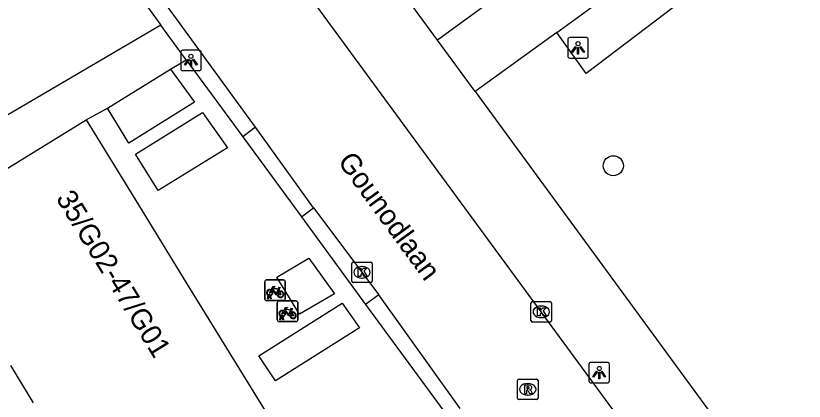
# Model space of a CAD drawing. Extents: x 159040 to 160094, y 381214 to 382518.
# Drawn here: x 159706.44 to 159744.84, y 382139.76 to 382158.51 of the extents above; entities that cross this region are included whole.
import ezdxf

# ---------------------------------------------------------------- set-up
doc = ezdxf.new("R2010")
doc.units = 0
for name, color, linetype in [('IMGEO_Boom', 7, 'Continuous'), ('IMGEO_Fietsenrek', 7, 'Continuous'), ('IMGEO_Groenvoorziening', 7, 'Continuous'), ('IMGEO_Kolk', 7, 'Continuous'), ('IMGEO_Lichtpunt', 7, 'Continuous'), ('IMGEO_Openbare_ruimte_label', 7, 'Continuous'), ('IMGEO_Pand', 7, 'Continuous'), ('IMGEO_Pand_nummerreeks', 7, 'Continuous'), ('IMGEO_Rijbaan_lokaal_open', 7, 'Continuous'), ('IMGEO_Rioolput', 7, 'Continuous'), ('IMGEO_Voetpad_gesloten', 7, 'Continuous'), ('IMGEO_Voetpad_open', 7, 'Continuous')]:
    doc.layers.add(name, color=color, linetype=linetype)

msp = doc.modelspace()

# ---------------------------------------------------------------- linework, layer by layer
at = {"layer": 'IMGEO_Boom'}
msp.add_circle((159735.54, 382151.217), 0.489, dxfattribs=at)
at = {"layer": 'IMGEO_Fietsenrek'}
for p, q in [((159718.64, 382145.655), (159719.481, 382145.655)), ((159719.481, 382145.655), (159718.64, 382145.655)), ((159718.565, 382144.73), (159718.565, 382145.571)), ((159718.565, 382145.571), (159718.565, 382144.73)), ((159719.565, 382145.58), (159719.565, 382144.739)), ((159719.565, 382144.739), (159719.565, 382145.58)), ((159718.692, 382144.739), (159718.731, 382144.899)), ((159718.761, 382144.887), (159718.726, 382144.739)), ((159718.803, 382144.911), (159718.802, 382144.915)), ((159718.844, 382144.739), (159718.81, 382144.881)), ((159718.834, 382144.922), (159718.835, 382144.915)), ((159718.842, 382144.885), (159718.877, 382144.739)), ((159719.252, 382145.204), (159719.288, 382145.109)), ((159719.49, 382144.655), (159718.649, 382144.655)), ((159718.649, 382144.655), (159719.49, 382144.655)), ((159718.726, 382144.739), (159718.692, 382144.739)), ((159718.877, 382144.739), (159718.844, 382144.739)), ((159719.173, 382143.71), (159719.173, 382144.551)), ((159719.173, 382144.551), (159719.173, 382143.71)), ((159719.248, 382144.635), (159720.089, 382144.635)), ((159720.089, 382144.635), (159719.248, 382144.635)), ((159720.173, 382144.56), (159720.173, 382143.719)), ((159720.173, 382143.719), (159720.173, 382144.56)), ((159719.86, 382144.184), (159719.896, 382144.089)), ((159719.3, 382143.719), (159719.339, 382143.879)), ((159719.334, 382143.719), (159719.3, 382143.719)), ((159719.369, 382143.867), (159719.334, 382143.719)), ((159719.411, 382143.891), (159719.41, 382143.895)), ((159719.452, 382143.719), (159719.418, 382143.861)), ((159719.442, 382143.902), (159719.443, 382143.895)), ((159719.45, 382143.865), (159719.485, 382143.719)), ((159719.485, 382143.719), (159719.452, 382143.719)), ((159720.098, 382143.635), (159719.257, 382143.635)), ((159719.257, 382143.635), (159720.098, 382143.635))]:
    msp.add_line(p, q, dxfattribs=at)
for points in [[(159718.878, 382145.181), (159718.973, 382145.345), (159719.059, 382145.331), (159719.061, 382145.322), (159719.005, 382145.311), (159718.978, 382145.266), (159719.234, 382145.225)], [(159719.221, 382145.2), (159718.964, 382145.241), (159718.947, 382145.212), (159719.114, 382144.992), (159719.221, 382145.2)], [(159719.234, 382145.225), (159719.259, 382145.274), (159719.253, 382145.278), (159719.23, 382145.282), (159719.218, 382145.289), (159719.217, 382145.292), (159719.219, 382145.297), (159719.314, 382145.282), (159719.316, 382145.272), (159719.306, 382145.259), (159719.294, 382145.253), (159719.28, 382145.259), (159719.252, 382145.204)], [(159718.899, 382145.129), (159718.847, 382145.039), (159718.807, 382145.014), (159718.808, 382145.061), (159718.863, 382145.155)], [(159719.174, 382144.937), (159719.124, 382144.937), (159718.933, 382145.188), (159718.914, 382145.156)], [(159719.269, 382145.102), (159719.239, 382145.179), (159719.13, 382144.961), (159719.173, 382144.961)], [(159719.203, 382144.961), (159719.323, 382144.96), (159719.279, 382145.074)], [(159719.299, 382145.081), (159719.354, 382144.936), (159719.204, 382144.936)], [(159719.507, 382144.109), (159719.455, 382144.019), (159719.415, 382143.994), (159719.416, 382144.041), (159719.471, 382144.135)], [(159719.486, 382144.161), (159719.581, 382144.325), (159719.667, 382144.311), (159719.669, 382144.302), (159719.613, 382144.291), (159719.586, 382144.246), (159719.842, 382144.205)], [(159719.782, 382143.917), (159719.732, 382143.917), (159719.541, 382144.168), (159719.522, 382144.136)], [(159719.829, 382144.18), (159719.572, 382144.221), (159719.555, 382144.192), (159719.722, 382143.972), (159719.829, 382144.18)], [(159719.877, 382144.082), (159719.847, 382144.159), (159719.738, 382143.941), (159719.781, 382143.941)], [(159719.907, 382144.061), (159719.962, 382143.916), (159719.812, 382143.916)], [(159719.842, 382144.205), (159719.867, 382144.254), (159719.861, 382144.258), (159719.838, 382144.262), (159719.826, 382144.269), (159719.825, 382144.272), (159719.827, 382144.277), (159719.922, 382144.262), (159719.924, 382144.252), (159719.914, 382144.239), (159719.902, 382144.233), (159719.888, 382144.239), (159719.86, 382144.184)], [(159719.811, 382143.941), (159719.931, 382143.94), (159719.887, 382144.054)]]:
    msp.add_lwpolyline(points, dxfattribs=at)
for centre, radius, start, end in [((159718.643, 382145.577), 0.0779, 92.4484, 184.2845), ((159718.643, 382145.577), 0.0779, 92.4484, 184.2845), ((159719.487, 382145.577), 0.0779, 2.4484, 94.2845), ((159719.487, 382145.577), 0.0779, 2.4484, 94.2845), ((159718.805, 382145.04), 0.159, 62.6766, 242.1369), ((159718.805, 382145.04), 0.129, 63.3192, 238.903), ((159718.785, 382144.911), 0.0499, 12.8025, 158.6934), ((159718.805, 382145.04), 0.159, 253.9967, 271.7867), ((159718.785, 382144.911), 0.0174, 12.8025, 163.4502), ((159718.805, 382145.04), 0.129, 253.415, 269.0204), ((159718.805, 382145.04), 0.129, 283.6043, 43.4302), ((159718.805, 382145.04), 0.159, 283.5766, 46.6042), ((159719.332, 382144.956), 0.159, 113.3408, 178.3217), ((159719.332, 382144.956), 0.159, 187.0065, 105.7708), ((159719.332, 382144.956), 0.129, 113.923, 177.9556), ((159719.332, 382144.956), 0.129, 188.6715, 104.5883), ((159718.643, 382144.733), 0.0779, 182.4484, 274.2845), ((159718.643, 382144.733), 0.0779, 182.4484, 274.2845), ((159719.251, 382144.557), 0.0779, 92.4484, 184.2845), ((159719.251, 382144.557), 0.0779, 92.4484, 184.2845), ((159719.487, 382144.733), 0.0779, 272.4484, 4.2845), ((159719.487, 382144.733), 0.0779, 272.4484, 4.2845), ((159720.095, 382144.557), 0.0779, 2.4484, 94.2845), ((159720.095, 382144.557), 0.0779, 2.4484, 94.2845), ((159719.413, 382144.02), 0.159, 62.6766, 242.1369), ((159719.413, 382144.02), 0.129, 63.3192, 238.903), ((159719.413, 382144.02), 0.129, 283.6043, 43.4302), ((159719.413, 382144.02), 0.159, 283.5766, 46.6042), ((159719.94, 382143.936), 0.159, 113.3408, 178.3217), ((159719.94, 382143.936), 0.159, 187.0065, 105.7708), ((159719.94, 382143.936), 0.129, 188.6715, 104.5883), ((159719.251, 382143.713), 0.0779, 182.4484, 274.2845), ((159719.251, 382143.713), 0.0779, 182.4484, 274.2845), ((159719.393, 382143.891), 0.0499, 12.8025, 158.6934), ((159719.413, 382144.02), 0.159, 253.9967, 271.7867), ((159719.393, 382143.891), 0.0174, 12.8025, 163.4502), ((159719.413, 382144.02), 0.129, 253.415, 269.0204), ((159719.94, 382143.936), 0.129, 113.923, 177.9556), ((159720.095, 382143.713), 0.0779, 272.4484, 4.2845), ((159720.095, 382143.713), 0.0779, 272.4484, 4.2845)]:
    msp.add_arc(centre, radius, start, end, dxfattribs=at)
at = {"layer": 'IMGEO_Groenvoorziening'}
msp.add_lwpolyline([(159739.666, 382162.715), (159741.001, 382160.866), (159734.213, 382155.711), (159732.784, 382157.708)], dxfattribs=at)
at = {"layer": 'IMGEO_Kolk'}
for p, q in [((159722.8, 382145.603), (159722.8, 382146.455)), ((159722.875, 382146.529), (159723.727, 382146.529)), ((159723.801, 382146.455), (159723.801, 382145.603)), ((159723.288, 382146.309), (159723.313, 382146.309)), ((159723.311, 382145.749), (159723.286, 382145.749)), ((159723.727, 382145.529), (159722.875, 382145.529)), ((159731.53, 382143.68), (159731.53, 382144.532)), ((159731.605, 382144.606), (159732.457, 382144.606)), ((159732.531, 382144.532), (159732.531, 382143.68)), ((159732.018, 382144.386), (159732.043, 382144.386)), ((159732.041, 382143.826), (159732.016, 382143.826)), ((159732.457, 382143.606), (159731.605, 382143.606))]:
    msp.add_line(p, q, dxfattribs=at)
for points in [[(159722.8, 382145.603), (159722.8, 382146.455)], [(159722.875, 382146.529), (159723.727, 382146.529)], [(159723.801, 382146.455), (159723.801, 382145.603)], [(159723.121, 382146.229), (159723.244, 382146.229), (159723.244, 382146.078), (159723.374, 382146.229), (159723.538, 382146.229), (159723.392, 382146.078), (159723.545, 382145.829), (159723.393, 382145.829), (159723.308, 382145.993), (159723.244, 382145.926), (159723.244, 382145.829), (159723.121, 382145.829), (159723.121, 382146.229)], [(159723.727, 382145.529), (159722.875, 382145.529)], [(159731.53, 382143.68), (159731.53, 382144.532)], [(159731.605, 382144.606), (159732.457, 382144.606)], [(159732.531, 382144.532), (159732.531, 382143.68)], [(159731.851, 382144.306), (159731.974, 382144.306), (159731.974, 382144.155), (159732.104, 382144.306), (159732.268, 382144.306), (159732.122, 382144.155), (159732.275, 382143.906), (159732.123, 382143.906), (159732.038, 382144.07), (159731.974, 382144.003), (159731.974, 382143.906), (159731.851, 382143.906), (159731.851, 382144.306)], [(159732.457, 382143.606), (159731.605, 382143.606)]]:
    msp.add_lwpolyline(points, dxfattribs=at)
for centre, start, end in [((159722.877, 382146.453), 91.552, 178.448), ((159722.877, 382146.453), 91.552, 178.448), ((159723.725, 382146.453), 1.552, 88.448), ((159723.725, 382146.453), 1.552, 88.448), ((159722.877, 382145.605), 181.552, 268.448), ((159722.877, 382145.605), 181.552, 268.448), ((159723.725, 382145.605), 271.552, 358.448), ((159723.725, 382145.605), 271.552, 358.448), ((159731.607, 382144.53), 91.552, 178.448), ((159731.607, 382144.53), 91.552, 178.448), ((159732.455, 382144.53), 1.552, 88.448), ((159732.455, 382144.53), 1.552, 88.448), ((159731.607, 382143.682), 181.552, 268.448), ((159731.607, 382143.682), 181.552, 268.448), ((159732.455, 382143.682), 271.552, 358.448), ((159732.455, 382143.682), 271.552, 358.448)]:
    msp.add_arc(centre, 0.0765, start, end, dxfattribs=at)
for centre, major_axis, ratio, start_param, end_param in [((159723.287, 382146.029), (-0.387, 0.002), 0.722429, 4.712389, 7.853982), ((159723.312, 382146.029), (-0.39, 0.002), 0.717154, 1.570796, 4.712389), ((159732.017, 382144.106), (-0.387, 0.002), 0.722429, 4.712389, 7.853982), ((159732.042, 382144.106), (-0.39, 0.002), 0.717154, 1.570796, 4.712389)]:
    msp.add_ellipse(centre, major_axis=major_axis, ratio=ratio, start_param=start_param, end_param=end_param, dxfattribs=at)
at = {"layer": 'IMGEO_Lichtpunt'}
for p, q in [((159733.325, 382157.358), (159733.325, 382156.551)), ((159733.325, 382157.358), (159733.325, 382156.551)), ((159734.227, 382157.453), (159733.419, 382157.453)), ((159734.227, 382157.453), (159733.419, 382157.453)), ((159734.321, 382156.551), (159734.321, 382157.358)), ((159734.321, 382156.551), (159734.321, 382157.358)), ((159714.47, 382156.744), (159714.47, 382155.937)), ((159714.47, 382156.744), (159714.47, 382155.937)), ((159715.372, 382156.839), (159714.564, 382156.839)), ((159715.372, 382156.839), (159714.564, 382156.839)), ((159715.466, 382155.937), (159715.466, 382156.744)), ((159715.466, 382155.937), (159715.466, 382156.744)), ((159733.419, 382156.457), (159734.227, 382156.457)), ((159733.419, 382156.457), (159734.227, 382156.457)), ((159714.564, 382155.843), (159715.372, 382155.843)), ((159714.564, 382155.843), (159715.372, 382155.843)), ((159734.356, 382141.549), (159734.356, 382140.742)), ((159734.356, 382141.549), (159734.356, 382140.742)), ((159735.258, 382141.644), (159734.45, 382141.644)), ((159735.258, 382141.644), (159734.45, 382141.644)), ((159735.352, 382140.742), (159735.352, 382141.549)), ((159735.352, 382140.742), (159735.352, 382141.549)), ((159734.45, 382140.648), (159735.258, 382140.648)), ((159734.45, 382140.648), (159735.258, 382140.648))]:
    msp.add_line(p, q, dxfattribs=at)
for points in [[(159733.699, 382157.022), (159733.738, 382156.994), (159733.55, 382156.732), (159733.512, 382156.759), (159733.699, 382157.022)], [(159733.801, 382156.974), (159733.848, 382156.974), (159733.848, 382156.652), (159733.801, 382156.652), (159733.801, 382156.974)], [(159733.911, 382156.994), (159733.949, 382157.021), (159734.136, 382156.759), (159734.097, 382156.731), (159733.911, 382156.994)], [(159714.844, 382156.408), (159714.883, 382156.38), (159714.695, 382156.118), (159714.657, 382156.145), (159714.844, 382156.408)], [(159714.946, 382156.36), (159714.993, 382156.36), (159714.993, 382156.038), (159714.946, 382156.038), (159714.946, 382156.36)], [(159715.056, 382156.38), (159715.094, 382156.407), (159715.281, 382156.145), (159715.242, 382156.117), (159715.056, 382156.38)], [(159734.73, 382141.213), (159734.769, 382141.185), (159734.581, 382140.923), (159734.543, 382140.95), (159734.73, 382141.213)], [(159734.832, 382141.165), (159734.879, 382141.165), (159734.879, 382140.843), (159734.832, 382140.843), (159734.832, 382141.165)], [(159734.942, 382141.185), (159734.98, 382141.212), (159735.167, 382140.95), (159735.128, 382140.922), (159734.942, 382141.185)]]:
    msp.add_lwpolyline(points, dxfattribs=at)
for centre in [(159733.824, 382157.156), (159714.969, 382156.542), (159734.855, 382141.347)]:
    msp.add_circle(centre, 0.0994, dxfattribs=at)
for centre, start, end in [((159733.419, 382157.358), 90, 180), ((159733.419, 382157.358), 90, 180), ((159734.227, 382157.358), 0, 90), ((159734.227, 382157.358), 0, 90), ((159714.564, 382156.744), 90, 180), ((159714.564, 382156.744), 90, 180), ((159715.372, 382156.744), 0, 90), ((159715.372, 382156.744), 0, 90), ((159733.419, 382156.551), 180, 270), ((159733.419, 382156.551), 180, 270), ((159734.227, 382156.551), 270, 0), ((159734.227, 382156.551), 270, 360), ((159714.564, 382155.937), 180, 270), ((159714.564, 382155.937), 180, 270), ((159715.372, 382155.937), 270, 0), ((159715.372, 382155.937), 270, 360), ((159734.45, 382141.549), 90, 180), ((159734.45, 382141.549), 90, 180), ((159735.258, 382141.549), 0, 90), ((159735.258, 382141.549), 0, 90), ((159734.45, 382140.742), 180, 270), ((159734.45, 382140.742), 180, 270), ((159735.258, 382140.742), 270, 0), ((159735.258, 382140.742), 270, 360)]:
    msp.add_arc(centre, 0.0946, start, end, dxfattribs=at)
at = {"layer": 'IMGEO_Pand'}
for points in [[(159700.572, 382147.388), (159700.414, 382147.643), (159709.869, 382153.457)], [(159709.869, 382153.457), (159712.418, 382149.311), (159714.776, 382145.476), (159718.03, 382140.185), (159719.523, 382137.757)], [(159706.175, 382141.488), (159707.289, 382139.677)]]:
    msp.add_lwpolyline(points, dxfattribs=at)
at = {"layer": 'IMGEO_Rijbaan_lokaal_open'}
for points in [[(159718.11, 382153.094), (159707.493, 382167.658)], [(159744.969, 382126.486), (159715.372, 382166.794)], [(159720.935, 382149.164), (159718.11, 382153.094)], [(159720.935, 382149.164), (159724.127, 382144.933)], [(159728.082, 382139.395), (159724.127, 382144.933)]]:
    msp.add_lwpolyline(points, dxfattribs=at)
at = {"layer": 'IMGEO_Rioolput'}
for p, q in [((159730.875, 382139.908), (159730.875, 382140.76)), ((159730.95, 382140.834), (159731.802, 382140.834)), ((159731.363, 382140.614), (159731.388, 382140.614)), ((159731.876, 382140.76), (159731.876, 382139.908)), ((159731.802, 382139.834), (159730.95, 382139.834)), ((159731.386, 382140.054), (159731.361, 382140.054))]:
    msp.add_line(p, q, dxfattribs=at)
for points in [[(159730.875, 382139.908), (159730.875, 382140.76)], [(159730.95, 382140.834), (159731.802, 382140.834)], [(159731.876, 382140.76), (159731.876, 382139.908)], [(159731.464, 382140.532), (159731.212, 382140.534), (159731.212, 382140.134)], [(159731.212, 382140.134), (159731.336, 382140.134), (159731.336, 382140.296), (159731.347, 382140.296)], [(159731.39, 382140.453), (159731.336, 382140.453), (159731.336, 382140.372)], [(159731.336, 382140.372), (159731.388, 382140.372)], [(159731.394, 382140.267), (159731.465, 382140.134), (159731.605, 382140.134), (159731.54, 382140.26)], [(159731.802, 382139.834), (159730.95, 382139.834)]]:
    msp.add_lwpolyline(points, dxfattribs=at)
for centre, radius, start, end in [((159730.952, 382140.758), 0.0765, 91.552, 178.448), ((159730.952, 382140.758), 0.0765, 91.552, 178.448), ((159731.8, 382140.758), 0.0765, 1.552, 88.448), ((159731.8, 382140.758), 0.0765, 1.552, 88.448), ((159731.346, 382140.243), 0.0533, 26.0293, 88.6989), ((159731.372, 382140.561), 0.19, 274.7715, 282.9687), ((159731.396, 382140.357), 0.0964, 77.0061, 93.1865), ((159731.41, 382140.414), 0.0378, 276.6634, 79.6772), ((159731.463, 382140.422), 0.109, 350.3612, 89.416), ((159731.461, 382140.422), 0.112, 277.5842, 350.9817), ((159731.445, 382140.207), 0.108, 29.5134, 73.7905), ((159730.952, 382139.91), 0.0765, 181.552, 268.448), ((159730.952, 382139.91), 0.0765, 181.552, 268.448), ((159731.8, 382139.91), 0.0765, 271.552, 358.448), ((159731.8, 382139.91), 0.0765, 271.552, 358.448)]:
    msp.add_arc(centre, radius, start, end, dxfattribs=at)
for centre, major_axis, ratio, start_param, end_param in [((159731.362, 382140.334), (-0.387, 0.002), 0.722429, 4.712389, 7.853982), ((159731.387, 382140.334), (-0.39, 0.002), 0.717154, 1.570796, 4.712389)]:
    msp.add_ellipse(centre, major_axis=major_axis, ratio=ratio, start_param=start_param, end_param=end_param, dxfattribs=at)
at = {"layer": 'IMGEO_Voetpad_gesloten'}
for points in [[(159732.784, 382157.708), (159739.666, 382162.715)], [(159731.223, 382160.423), (159726.977, 382157.33)], [(159713.508, 382158.054), (159699.502, 382149.872), (159694.113, 382157.827)], [(159714.733, 382156.372), (159713.508, 382158.054)], [(159732.784, 382157.708), (159728.816, 382154.821)], [(159728.816, 382154.821), (159726.977, 382157.33)], [(159713.978, 382155.91), (159714.733, 382156.372)], [(159710.908, 382154.014), (159713.978, 382155.91)], [(159709.869, 382153.457), (159710.908, 382154.014)]]:
    msp.add_lwpolyline(points, dxfattribs=at)
at = {"layer": 'IMGEO_Voetpad_open'}
for points in [[(159726.977, 382157.33), (159718.183, 382169.333)], [(159706.064, 382168.278), (159713.508, 382158.054)], [(159714.733, 382156.372), (159717.489, 382152.628)], [(159713.978, 382155.91), (159715.148, 382154.302), (159711.95, 382152.312), (159710.908, 382154.014)], [(159728.816, 382154.821), (159746.781, 382130.304), (159748.753, 382130.014), (159755.465, 382134.892), (159755.99, 382134.191)], [(159713.38, 382150.015), (159712.266, 382151.783), (159715.53, 382153.811), (159716.745, 382152.087), (159713.38, 382150.015)], [(159718.11, 382153.094), (159717.489, 382152.628)], [(159717.489, 382152.628), (159720.347, 382148.735)], [(159720.347, 382148.735), (159720.935, 382149.164)], [(159720.347, 382148.735), (159723.479, 382144.468)], [(159720.253, 382143.995), (159719.148, 382145.79), (159720.712, 382146.721), (159721.954, 382144.984), (159720.253, 382143.995)], [(159724.127, 382144.933), (159723.479, 382144.468)], [(159719.081, 382140.754), (159718.274, 382141.966), (159722.329, 382144.525), (159723.181, 382143.322), (159719.081, 382140.754)], [(159723.479, 382144.468), (159727.517, 382138.965)]]:
    msp.add_lwpolyline(points, dxfattribs=at)

# ---------------------------------------------------------------- texts
at = {"layer": 'IMGEO_Openbare_ruimte_label'}
msp.add_text('Gounodlaan', height=1, rotation=306.1706, dxfattribs=at).set_placement((159722.084, 382151.422))
at = {"layer": 'IMGEO_Pand_nummerreeks'}
msp.add_text('35/G02-47/G01', height=1, rotation=301.5867, dxfattribs=at).set_placement((159708.368, 382149.635))

doc.saveas('drawing.dxf')
